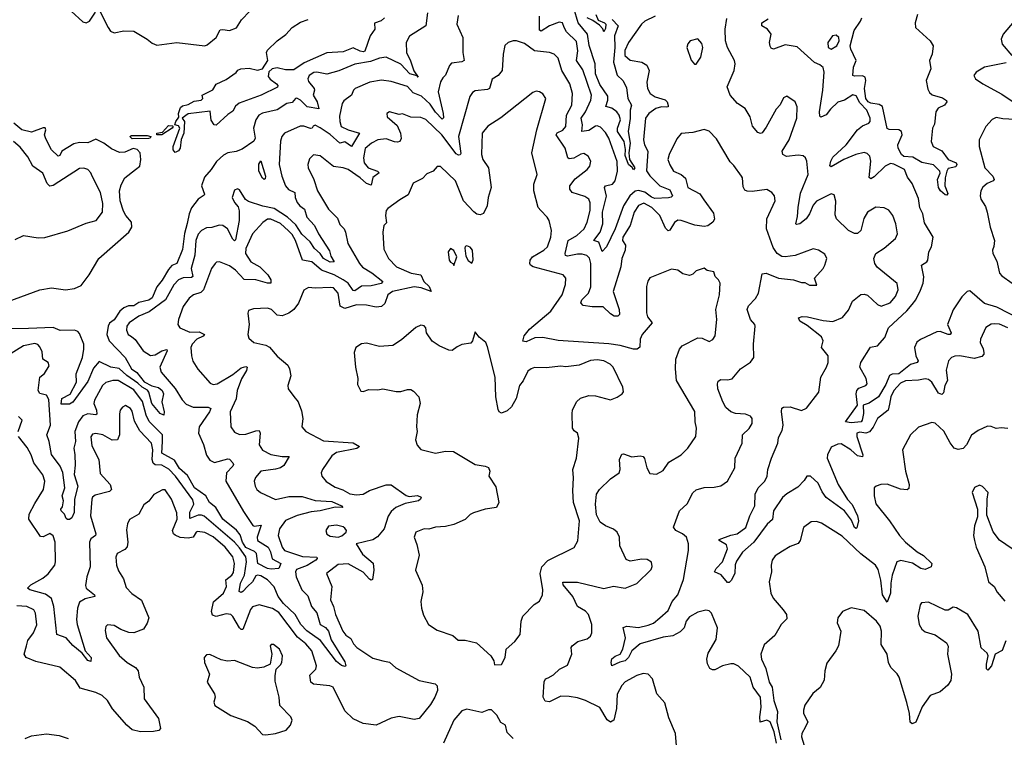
# Model space of a CAD drawing. Extents: x 1443846 to 1577407, y 839182 to 927291.
# Tile 265 of 535: x 1517562 to 1523535, y 845531 to 849883. Entities that reach past the tile are written whole.
import ezdxf

# ---------------------------------------------------------------- set-up
doc = ezdxf.new("R2010")
doc.units = 0

msp = doc.modelspace()

# ---------------------------------------------------------------- linework, layer by layer
at = {"layer": '0CON20XD'}
for points in [[(1518045, 849942.5), (1518098.8, 849835), (1518114.1, 849814.1), (1518135, 849803.3), (1518195, 849816.2), (1518255, 849814), (1518335.8, 849765.8), (1518365, 849741.2), (1518395, 849728.8), (1518515, 849744.4), (1518685, 849724.3), (1518700.3, 849729.7), (1518753.8, 849775), (1518778.9, 849821.1), (1518795.6, 849824.4), (1518835, 849818.1), (1518876.6, 849833.4), (1518908, 849882), (1518958.8, 849935)], [(1521155.5, 849885), (1521192.5, 849845), (1521169.6, 849785), (1521172.6, 849715), (1521163.2, 849625), (1521186.8, 849546.8), (1521220.4, 849515), (1521242.7, 849472.7), (1521250.8, 849405), (1521273.6, 849365), (1521265.5, 849335), (1521265.7, 849284.3), (1521253.8, 849205), (1521265.8, 849135), (1521256.5, 849075), (1521261.5, 849035), (1521294.4, 848985), (1521285, 848971.9), (1521277.3, 848987.3), (1521255.5, 849005), (1521235, 849059.2), (1521237.5, 849095), (1521228.7, 849145), (1521189.3, 849205), (1521189, 849225), (1521206.1, 849276.1), (1521199.1, 849305), (1521184.7, 849325), (1521155, 849347.6), (1521117.7, 849357.7), (1521129.6, 849395), (1521129.5, 849419.5), (1521080.6, 849490.6), (1521054.6, 849554.6), (1521052.3, 849615), (1521016.7, 849726.7), (1521007, 849795), (1520950.6, 849865), (1520923.1, 849953.1)], [(1520035.5, 849924.5), (1520025.8, 849845), (1519926.5, 849783.5), (1519906.7, 849745), (1519909.2, 849685), (1519933.7, 849633.7), (1519952.8, 849572.8), (1519980, 849535), (1519972.5, 849542.5), (1519928.9, 849555), (1519873.3, 849613.3), (1519785, 849655.8), (1519745, 849649.5), (1519689.9, 849630.1), (1519595, 849614), (1519497.3, 849572.7), (1519425, 849553.7), (1519365, 849565.7), (1519346.7, 849563.3), (1519318.8, 849545), (1519309.6, 849525), (1519315, 849508.1), (1519349.1, 849465), (1519351.5, 849455), (1519342.2, 849425), (1519367.3, 849385), (1519377.8, 849342.2), (1519305.6, 849355), (1519266.1, 849396.1), (1519243.4, 849406.6), (1519235, 849404.6), (1519215, 849380.3), (1519183.3, 849375), (1519124.3, 849335.7), (1519035, 849316.1), (1519013.3, 849305), (1518995, 849276), (1518980, 849225), (1518991.3, 849165), (1518983.1, 849146.9), (1518911.3, 849098.7), (1518875.9, 849084.1), (1518825, 849075.8), (1518799, 849061), (1518756.6, 849023.4), (1518724.5, 848975), (1518682.7, 848927.3), (1518664.6, 848875), (1518684, 848826), (1518681.9, 848818.1), (1518645, 848795.7), (1518605, 848741.9), (1518590, 848705), (1518577.9, 848647.9), (1518562.6, 848587.4), (1518550.2, 848489.8), (1518515, 848405.5), (1518485, 848391.9), (1518465, 848367.9), (1518426.7, 848303.3), (1518395, 848262.9), (1518365, 848196.2), (1518345, 848182), (1518285, 848168.5), (1518255, 848147), (1518222.1, 848147.9), (1518195, 848136.2), (1518170, 848115), (1518136.1, 848063.9), (1518107.4, 848042.6), (1518098.8, 848025), (1518091.4, 847975), (1518105.9, 847935), (1518202.8, 847835), (1518241.5, 847765), (1518273.6, 847743.6), (1518317.8, 847687.8), (1518363.1, 847663.1), (1518405, 847651.9), (1518426.4, 847635), (1518434.6, 847615), (1518424.5, 847565), (1518439.5, 847505), (1518436, 847484), (1518415, 847494.4), (1518364.8, 847555), (1518346.5, 847625), (1518336.7, 847636.7), (1518305, 847654), (1518279.6, 847679.6), (1518211.4, 847725), (1518165, 847767.5), (1518115, 847776.4), (1518045, 847809.8), (1518011.1, 847768.9), (1517975, 847688.5), (1517885, 847563.5), (1517865, 847552.5), (1517815, 847552.5), (1517818, 847585), (1517867.8, 847612.2), (1517907.7, 847685), (1517905.4, 847735), (1517943.9, 847835), (1517952.5, 847885), (1517950.8, 847915), (1517925, 847979.4), (1517915, 847992.9), (1517895, 847999.7), (1517808.9, 847998.9), (1517765, 848016.6), (1517615, 848010.5), (1517515, 848008)], [(1517874.1, 849934.1), (1517945, 849870), (1517965, 849863.3), (1517985, 849873.3), (1518022.1, 849927.9)], [(1519776, 849895), (1519755, 849876), (1519715, 849862.5), (1519715.7, 849825), (1519688.1, 849785), (1519655, 849693.1), (1519645, 849688.8), (1519627.1, 849692.9), (1519585, 849713.1), (1519525, 849688.6), (1519425, 849682.5), (1519288.9, 849621.1), (1519225, 849579.4), (1519175, 849579.1), (1519125, 849590.2), (1519094.6, 849585.4), (1519074, 849566), (1519069.6, 849539.6), (1519082.4, 849522.4), (1519120, 849495), (1519127.5, 849485), (1519125.5, 849474.5), (1519026.7, 849425), (1518893.1, 849376.9), (1518871.2, 849358.8), (1518855, 849327.5), (1518825, 849307.5), (1518755, 849243.3), (1518742.5, 849245), (1518724.1, 849274.1), (1518718.8, 849328.8), (1518585, 849311.8), (1518547.5, 849285), (1518562.5, 849265), (1518558.5, 849195), (1518542.5, 849157.5), (1518535.3, 849104.7), (1518525, 849087.5), (1518505, 849078), (1518493.6, 849093.6), (1518492.5, 849115), (1518533.5, 849225), (1518525, 849240), (1518502.5, 849245), (1518508.6, 849265), (1518528, 849292), (1518526.5, 849315), (1518538.5, 849351.5), (1518549.1, 849360.9), (1518585, 849368.6), (1518620.8, 849389.2), (1518662.5, 849395), (1518672.5, 849405), (1518670, 849425), (1518733, 849457), (1518755, 849492.5), (1518815, 849520), (1518875, 849562.5), (1518885, 849577.5), (1518903.9, 849586.1), (1518955, 849590), (1519005, 849576.5), (1519035, 849586), (1519066.9, 849635), (1519060, 849685), (1519065, 849698.8), (1519124, 849755), (1519176.8, 849793.2), (1519215, 849835.4), (1519265, 849867.3), (1519312.5, 849885)], [(1520222.4, 849907.6), (1520214.5, 849855), (1520250, 849775), (1520250.9, 849685), (1520258, 849635), (1520245, 849627.5), (1520181.5, 849618.5), (1520169.2, 849605), (1520145, 849546.2), (1520129.7, 849530.3)], [(1521416.2, 849905), (1521355, 849874.4), (1521334.6, 849855.4), (1521254.8, 849745.2), (1521233.8, 849696.2), (1521231.9, 849665), (1521265, 849636.7), (1521336.2, 849626.2), (1521366.8, 849606.8), (1521380.5, 849575), (1521365.6, 849505), (1521371.1, 849465), (1521386.9, 849435), (1521416, 849415), (1521477.5, 849397.5), (1521489.7, 849385), (1521496.5, 849363.5), (1521495.5, 849355), (1521488.2, 849351.8), (1521455, 849354.2), (1521421.9, 849345), (1521377.5, 849315), (1521357.8, 849285), (1521345.8, 849155), (1521351.3, 849125), (1521372.2, 849085), (1521365, 848966.2), (1521385, 848935.4), (1521445, 848875.9), (1521505, 848851.6), (1521521.1, 848815), (1521513.8, 848806.2), (1521497.8, 848802.2), (1521415, 848799.3), (1521395, 848806.5), (1521355, 848837.2), (1521315, 848846.3), (1521295, 848843.3), (1521262.9, 848815), (1521225.3, 848755), (1521173.7, 848615), (1521122, 848505), (1521095, 848478.3), (1521074.5, 848534.5), (1521044.2, 848545), (1521082.6, 848595), (1521098.7, 848645), (1521098.1, 848715), (1521122, 848812), (1521109.1, 848865), (1521115, 848875.4), (1521158.1, 848885), (1521174.7, 848905), (1521189.1, 848965), (1521186.6, 849023.4), (1521135, 849165.6), (1521115, 849199.5), (1521085, 849230.6), (1521065, 849240), (1521055, 849238.2), (1521015, 849211.9), (1520972.5, 849205), (1520976.5, 849245), (1520968.6, 849285), (1520995.2, 849325), (1521026.9, 849395), (1521030.2, 849425), (1520978.8, 849578.8), (1520939.2, 849635), (1520947.6, 849695), (1520940, 849750), (1520879.5, 849809.5), (1520865.3, 849835.3), (1520854.4, 849864.4), (1520835, 849867.3), (1520775, 849846.5), (1520725, 849813.6), (1520715, 849818.8), (1520714.7, 849904.7)], [(1521057.7, 849915), (1521071.2, 849881.2), (1521110, 849865), (1521117.3, 849855), (1521115, 849830), (1521105, 849810), (1521098.6, 849828.6), (1521079.6, 849849.6), (1521038.9, 849878.9), (1521005, 849894.5)], [(1523555, 848013.6), (1523505, 848037.5), (1523475, 848039.4), (1523455, 848035.7), (1523422.7, 848017.3), (1523390, 847945), (1523387.8, 847925), (1523407.3, 847887.3), (1523410, 847865), (1523410, 847855), (1523398.8, 847841.2), (1523351.1, 847828.9), (1523265, 847843.9), (1523235, 847843.6), (1523214.7, 847835.3), (1523196.9, 847815), (1523182.4, 847757.6), (1523190.4, 847695), (1523174.6, 847665), (1523165, 847621.2), (1523155, 847609.2), (1523135, 847618.5), (1523095, 847684.4), (1523075, 847701.5), (1523054.6, 847705.4), (1523013.5, 847696.5), (1522935, 847692.7), (1522905, 847678.5), (1522864.3, 847635), (1522846.2, 847595), (1522837.7, 847552.3), (1522830.8, 847515), (1522765.4, 847465), (1522738.1, 847411.9), (1522716, 847384), (1522695, 847375.3), (1522657.8, 847382.2), (1522640.6, 847375), (1522640, 847355), (1522676.5, 847245), (1522675, 847231.2), (1522645, 847239.2), (1522603.5, 847275), (1522545, 847311.2), (1522525, 847309.1), (1522485, 847290.4), (1522462.1, 847245), (1522460.9, 847225), (1522527.2, 847065), (1522583.7, 846973.7), (1522612.4, 846942.4), (1522643.5, 846875), (1522649.8, 846845), (1522639.1, 846800.9), (1522635, 846797.5), (1522625, 846803.6), (1522607.5, 846847.5), (1522565, 846904.7), (1522455, 846985.2), (1522430, 847020), (1522405, 847073.3), (1522358.8, 847115), (1522335.8, 847114.2), (1522320.9, 847089.1), (1522281.3, 847048.7), (1522215, 847007.5), (1522189.6, 846985), (1522135.3, 846904.7), (1522127.7, 846852.3), (1522096.3, 846823.7), (1522015, 846715.4), (1521946.9, 846653.1), (1521910.6, 846599.4), (1521903, 846577), (1521900, 846525), (1521878.3, 846481.7), (1521865, 846470), (1521855, 846470.8), (1521816.2, 846516.2), (1521777.1, 846535), (1521787.8, 846555), (1521824.5, 846595), (1521854.7, 846675), (1521848.9, 846698.9), (1521805, 846724.3), (1521805, 846730), (1521875, 846758), (1521915, 846765.7), (1521965.9, 846804.1), (1521990.5, 846875), (1522021.9, 846935), (1522022.4, 847005), (1522042.1, 847045), (1522082, 847085), (1522095.4, 847115), (1522100.4, 847155), (1522121.5, 847225), (1522161.8, 847315), (1522165, 847348.8), (1522187.9, 847392.1), (1522193.6, 847425), (1522182.5, 847507.5), (1522185, 847527.5), (1522195, 847534), (1522235, 847534.4), (1522305, 847512.9), (1522335, 847526.9), (1522408.8, 847625), (1522421.5, 847715), (1522456.7, 847775), (1522466.5, 847805), (1522465.3, 847845.3), (1522426.7, 847895), (1522435.4, 847935), (1522425, 847960), (1522339.6, 848029.6), (1522294.4, 848055), (1522286, 848075), (1522307.6, 848082.4), (1522341.8, 848081.8), (1522435, 848058), (1522495, 848053.6), (1522553, 848077), (1522588.5, 848121.5), (1522613.6, 848176.4), (1522665, 848216.4), (1522685, 848218.5), (1522705, 848211.9), (1522766.3, 848156.3), (1522786.8, 848146.8), (1522843, 848167), (1522873.6, 848205), (1522890.6, 848245), (1522885, 848283.3), (1522763, 848383), (1522749.2, 848405), (1522742.9, 848435), (1522755, 848466), (1522805, 848497.5), (1522875, 848556.7), (1522885.7, 848585), (1522875.6, 848645), (1522859.4, 848695), (1522835, 848727.5), (1522805, 848742.9), (1522755, 848745.7), (1522704.2, 848715), (1522683.4, 848676.6), (1522664, 848605), (1522645, 848586), (1522625, 848585.8), (1522589.2, 848605), (1522517.5, 848675), (1522508.9, 848698.9), (1522513.1, 848783.1), (1522501.7, 848821.7), (1522485, 848828), (1522395, 848782.2), (1522375, 848758.6), (1522353.6, 848705), (1522333.1, 848675), (1522293.8, 848645), (1522275, 848640.8), (1522270, 848645), (1522280.8, 848689.2), (1522283.3, 848745), (1522297.9, 848832.1), (1522344.6, 848945), (1522337.3, 849025), (1522328.6, 849045), (1522315, 849056.7), (1522285, 849062.1), (1522213.4, 849053.4), (1522191.2, 849065), (1522187.1, 849085), (1522230.4, 849155), (1522275.5, 849285), (1522278.6, 849355), (1522266, 849385), (1522215, 849420), (1522195, 849410), (1522174.1, 849365.9), (1522150, 849340), (1522089.5, 849230.5), (1522065, 849196.2), (1522055, 849192), (1522039.1, 849199.1), (1522008, 849238), (1521993.5, 849295), (1521963.1, 849345), (1521916.2, 849375), (1521872.5, 849425), (1521854.5, 849475), (1521896.9, 849575), (1521903.1, 849615), (1521898.6, 849635), (1521855.5, 849715), (1521843.2, 849755), (1521842, 849825), (1521850.6, 849890.6)], [(1523634.6, 848064.6), (1523489.3, 848139.3), (1523415, 848162.3), (1523325, 848239.3), (1523309.4, 848235), (1523277.2, 848202.8), (1523225, 848122.9), (1523189.1, 848035), (1523211.3, 847985), (1523206, 847974), (1523193.8, 847975), (1523145, 847991.4), (1523125, 847990.5), (1523026, 847944), (1523003, 847927), (1522990, 847895), (1522998.3, 847845), (1523012.7, 847815), (1523006.5, 847805), (1522965, 847792.5), (1522895, 847736.1), (1522855, 847733.3), (1522837.7, 847725), (1522815, 847670), (1522771.2, 847595), (1522715, 847556.9), (1522679.2, 847545), (1522680.5, 847495), (1522673.3, 847455), (1522665.8, 847445), (1522605, 847438.1), (1522571.9, 847445), (1522644.2, 847545), (1522635.5, 847615), (1522639.1, 847635), (1522651.5, 847648.5), (1522695, 847664.4), (1522703.3, 847675), (1522696.7, 847706.7), (1522658.1, 847775), (1522663.8, 847805), (1522722, 847898), (1522766.2, 847905), (1522810, 847955), (1522831.8, 848015), (1522942.3, 848117.7), (1522974.8, 848155.2), (1522996.9, 848185), (1523026.4, 848243.6), (1523041.8, 848285), (1523046.4, 848323.6), (1523032.9, 848395), (1523065, 848414.4), (1523071.1, 848425), (1523077.5, 848475), (1523092.3, 848505), (1523103.8, 848565), (1523051, 848651), (1523041, 848705), (1523022.5, 848742.5), (1523015, 848798.9), (1522975, 848890), (1522947.7, 848927.7), (1522928.5, 848975), (1522865, 849007.2), (1522845, 849010.8), (1522811.5, 848995), (1522745, 848929.6), (1522725, 848918.6), (1522715.7, 848925.7), (1522724.5, 849025), (1522719.4, 849055), (1522702.4, 849072.4), (1522685, 849078.5), (1522634.8, 849065.2), (1522560.6, 849035), (1522485, 848990), (1522476.9, 848996.9), (1522481.7, 849025), (1522495, 849049.1), (1522575.3, 849125), (1522644.7, 849215.3), (1522675, 849240), (1522712.5, 849255), (1522720, 849265), (1522720.4, 849285), (1522700.3, 849335), (1522658.6, 849378.6), (1522635, 849420.8), (1522615, 849427.5), (1522565, 849394.4), (1522525, 849382.2), (1522479.9, 849340.1), (1522455, 849305.5), (1522421.7, 849291.7), (1522415, 849297.5), (1522414, 849324), (1522433.5, 849455), (1522442.5, 849565), (1522435, 849593.8), (1522415, 849610), (1522383, 849623), (1522278.3, 849718.3), (1522205, 849730), (1522134.4, 849704.4), (1522120.3, 849710.3), (1522115, 849722.5), (1522110.4, 849745), (1522120.6, 849795), (1522099.2, 849825), (1522064.3, 849845), (1522064.4, 849865), (1522101.8, 849888.2)], [(1523007.5, 849915), (1522994.4, 849865), (1522995.8, 849835), (1523085, 849754.3), (1523102.5, 849725), (1523096.2, 849675), (1523081.2, 849635), (1523088.8, 849585), (1523061.2, 849515), (1523071.2, 849461.2), (1523080.9, 849440.9), (1523096.8, 849426.8), (1523158.9, 849408.9), (1523183.9, 849393.9), (1523185.8, 849385.8), (1523170.8, 849365), (1523133.4, 849346.6), (1523118.9, 849325), (1523110.3, 849249.7), (1523098, 849225), (1523090, 849145), (1523103.3, 849115), (1523155, 849088.8), (1523195, 849035.7), (1523243.3, 849015), (1523246.2, 849005), (1523239.5, 848990.5), (1523195, 848981.4), (1523186.4, 848963.6), (1523175.5, 848925), (1523174.5, 848875), (1523191.2, 848828.8), (1523185, 848819.2), (1523175, 848821.1), (1523146.7, 848845), (1523136.2, 848865), (1523129.4, 848915), (1523145, 848952.5), (1523143.3, 848965), (1523105, 849002.5), (1523035, 849018.1), (1522979.2, 849049.2), (1522925, 849053.8), (1522910.8, 849065), (1522891.2, 849105), (1522888.8, 849125), (1522914.5, 849185), (1522911.9, 849205), (1522894.7, 849214.7), (1522837, 849217), (1522825, 849224.2), (1522796, 849356), (1522775, 849369.7), (1522725, 849376.4), (1522709.1, 849385), (1522693.7, 849405), (1522687.3, 849465), (1522695.2, 849515), (1522690.2, 849535), (1522675, 849543.2), (1522625, 849539.8), (1522615.5, 849545), (1522620.2, 849595), (1522636.4, 849635), (1522603.4, 849703.4), (1522600.6, 849725), (1522622.9, 849817.1), (1522663.1, 849875), (1522670.5, 849895)], [(1523594.2, 849875), (1523527.1, 849795), (1523515.7, 849765), (1523520.8, 849735), (1523580.8, 849665)], [(1521665, 849612.5), (1521694.3, 849655.7), (1521705.5, 849715.5), (1521699.7, 849739.7), (1521675, 849766.7), (1521630, 849755), (1521615, 849737.5), (1521608, 849715), (1521635, 849636.7), (1521655, 849612.5), (1521665, 849612.5)], [(1522485, 849703.8), (1522518.8, 849725), (1522533.8, 849755), (1522530, 849775), (1522515, 849788.8), (1522493.3, 849785), (1522464, 849745), (1522466.7, 849715), (1522485, 849703.8)], [(1521445.2, 846254.8), (1521495, 846300), (1521519.6, 846355), (1521555.3, 846395), (1521588.5, 846488.5), (1521618.8, 846665), (1521620, 846705), (1521607.5, 846745), (1521583.3, 846765), (1521542.9, 846785), (1521528.8, 846805), (1521564.4, 846905), (1521611.9, 846948.1), (1521645, 847014), (1521665, 847032.5), (1521715, 847047.1), (1521775, 847047.5), (1521815, 847056), (1521856.2, 847085), (1521900, 847165), (1521902.9, 847225), (1521944.2, 847315), (1521945.8, 847365), (1521986.4, 847403.6), (1522005.8, 847435), (1522006, 847465), (1521995, 847478), (1521965, 847490.8), (1521905, 847494.4), (1521876.2, 847505), (1521845, 847532), (1521827.5, 847565), (1521796.7, 847645), (1521794, 847675), (1521799.5, 847690.5), (1521815, 847700.8), (1521855, 847698.9), (1521884.5, 847705.5), (1521934.6, 847765.4), (1521995, 847806), (1522015.8, 847835), (1522014.3, 847915), (1522023.3, 848025), (1522021.2, 848035), (1521994.4, 848064.4), (1521975.5, 848125), (1521982.9, 848147.1), (1522025, 848192.5), (1522043.5, 848225), (1522065, 848342.5), (1522090, 848345), (1522165, 848316), (1522255.9, 848305.9), (1522305, 848290), (1522325, 848290), (1522353.6, 848273.6), (1522397, 848273), (1522382.5, 848315), (1522435.8, 848374.2), (1522445.8, 848394.2), (1522458, 848435), (1522445, 848461.2), (1522407.5, 848485), (1522375, 848494), (1522266.8, 848453.2), (1522205.5, 848444.5), (1522185, 848447.8), (1522156, 848466), (1522131.6, 848501.6), (1522092.3, 848615), (1522094, 848676), (1522144.2, 848785), (1522140, 848815), (1522125, 848836), (1522093.2, 848853.2), (1522005, 848842.2), (1521975, 848842.9), (1521960.3, 848850.3), (1521949.7, 848869.7), (1521946.5, 848925), (1521941.1, 848935), (1521895, 848999.4), (1521871.7, 849021.7), (1521789.8, 849159.8), (1521745, 849207.5), (1521715, 849217.5), (1521645, 849198.1), (1521575, 849192), (1521548.5, 849161.5), (1521501.8, 849065), (1521494, 849035), (1521505, 849002.5), (1521528.1, 848965), (1521575, 848943.5), (1521601.5, 848921.5), (1521615.7, 848865), (1521686.9, 848826.9), (1521711.2, 848791.2), (1521769.7, 848709.7), (1521775.8, 848674.2), (1521766.7, 848655), (1521737.1, 848632.9), (1521715, 848629.2), (1521656.6, 848636.6), (1521575, 848665.3), (1521555, 848667.1), (1521535, 848653.1), (1521505, 848606.7), (1521495, 848602.2), (1521479.1, 848619.1), (1521445.2, 848695.2), (1521397.6, 848745), (1521348.6, 848771.4), (1521315, 848756.5), (1521288.9, 848715), (1521264.4, 848635.6), (1521221.3, 848565), (1521218.6, 848545), (1521236.7, 848515), (1521235.4, 848485), (1521214.4, 848435.6), (1521207.7, 848385), (1521163, 848235), (1521198, 848125), (1521200.8, 848095), (1521191.1, 848085), (1521168.9, 848085), (1521145, 848098.5), (1521101, 848141), (1521035, 848141.7), (1520980.4, 848150.4), (1520966.9, 848166.9), (1520971.7, 848185), (1521011.6, 848225), (1521027.3, 848262.7), (1521027.4, 848405), (1521017.8, 848437.8), (1521003.2, 848453.2), (1520975, 848461.9), (1520945, 848462.2), (1520885, 848448.1), (1520872.5, 848452.5), (1520870.2, 848465), (1520890, 848545), (1520942.7, 848575), (1520985.4, 848615), (1521005.4, 848655), (1521021.8, 848725), (1521022.4, 848772.4), (1521014.4, 848795), (1520991.1, 848811.1), (1520912.9, 848835), (1520898.5, 848855), (1520900, 848875), (1520931, 848919), (1521004.2, 848975), (1521020, 848995), (1521026, 849025), (1521010, 849055), (1520985, 849070.8), (1520965, 849067.5), (1520924.2, 849044.2), (1520895, 849038.8), (1520886.7, 849045), (1520870.3, 849105), (1520816.7, 849185), (1520823, 849197), (1520856.9, 849213.1), (1520874.2, 849235.8), (1520878.4, 849305), (1520910.9, 849365), (1520914.7, 849435), (1520899.6, 849495), (1520851.2, 849575), (1520829.1, 849649.1), (1520803.3, 849675), (1520775, 849684.4), (1520685, 849694.5), (1520625, 849738.1), (1520575, 849755.8), (1520555, 849754), (1520524.3, 849745.7), (1520505, 849726.7), (1520494.5, 849675), (1520488.8, 849575), (1520465, 849545.5), (1520428.1, 849521.9), (1520411.1, 849465), (1520400.9, 849459.1), (1520325, 849451.1), (1520309.4, 849440.6), (1520293.1, 849416.9), (1520225, 849174), (1520238.7, 849071.3), (1520235, 849062.9), (1520225, 849060.8), (1520209.8, 849069.8), (1520122.1, 849185), (1520025, 849277.7), (1519995, 849290), (1519935, 849292.9), (1519885, 849312), (1519865, 849308), (1519805.7, 849324.3), (1519790, 849315), (1519791.2, 849295), (1519851.4, 849241.4), (1519873.1, 849195), (1519876.8, 849163.2), (1519868.6, 849145), (1519855, 849140), (1519835, 849141.6), (1519785, 849161.3), (1519735, 849155.4), (1519695.6, 849135), (1519658.2, 849101.8), (1519646.8, 849045), (1519651.9, 849015), (1519676.5, 848985), (1519731.9, 848965), (1519741.9, 848955), (1519705, 848926.5), (1519695, 848880), (1519665, 848890), (1519627.5, 848925), (1519555, 848975.4), (1519524.5, 848985.5), (1519465, 848993.1), (1519385, 849058), (1519345, 849062.9), (1519319.3, 849039.3), (1519310, 849005), (1519311.4, 848985), (1519347.1, 848915), (1519368.6, 848845), (1519435.7, 848735), (1519490, 848680), (1519505, 848641.2), (1519530, 848615), (1519539.4, 848595), (1519552.5, 848525), (1519622.7, 848405), (1519642, 848382), (1519698.4, 848348.4), (1519764.4, 848295), (1519755, 848283.8), (1519695, 848268.9), (1519635, 848267.4), (1519595, 848239.2), (1519585, 848240.9), (1519554.9, 848284.9), (1519525, 848306.2), (1519470, 848335), (1519393.9, 848363.9), (1519334.3, 848414.3), (1519277.9, 848425), (1519235.2, 848545), (1519215, 848579.7), (1519192.7, 848602.7), (1519145, 848646.7), (1519085, 848672.5), (1519065, 848673.8), (1519036.7, 848653.3), (1518975, 848583.8), (1518934.8, 848495), (1518932.9, 848465), (1518965, 848415.4), (1519018.7, 848385), (1519067.3, 848335), (1519086.2, 848305), (1519085.4, 848284.6), (1519065, 848284.6), (1518995, 848305.3), (1518925, 848306.7), (1518872, 848365), (1518835, 848390.3), (1518775, 848415.6), (1518756.8, 848413.2), (1518747.5, 848405), (1518726.1, 848373.9), (1518678.2, 848245), (1518661.3, 848228.7), (1518616, 848214), (1518590.9, 848195), (1518555, 848142.9), (1518525.5, 848065), (1518521.4, 848035), (1518533.8, 848013.8), (1518595, 847987.9), (1518650.8, 847990.8), (1518682.5, 847975), (1518676.3, 847963.7), (1518637.3, 847945), (1518609.1, 847915), (1518600, 847895), (1518604.4, 847845), (1518613.3, 847813.3), (1518642.8, 847762.8), (1518718.7, 847678.7), (1518735, 847671.1), (1518761.2, 847675), (1518855, 847731.3), (1518905, 847771.6), (1518935, 847780.6), (1518942.5, 847775), (1518937.7, 847755), (1518907.6, 847705), (1518881.6, 847635), (1518875.9, 847584.1), (1518838.7, 847505), (1518843.7, 847413.7), (1518865, 847381.4), (1518895, 847366.9), (1518935, 847370), (1518995, 847390.3), (1519015, 847391.1), (1519020.8, 847375), (1519015.3, 847305.3), (1519035, 847271.8), (1519085, 847245.9), (1519155, 847233.6), (1519196.7, 847235), (1519165, 847180.5), (1519144.7, 847165.3), (1519115, 847157.8), (1519025, 847145.5), (1518992.2, 847107.8), (1518985.6, 847085), (1518990, 847055), (1519001.4, 847035), (1519024, 847015), (1519115, 846973.8), (1519195, 846991.5), (1519275, 846990.7), (1519355, 846968.1), (1519455, 846960.9), (1519515, 846935.2), (1519522, 846925), (1519475, 846926.8), (1519385, 846905.1), (1519330.5, 846899.5), (1519245, 846876.6), (1519175, 846845.2), (1519137.5, 846795), (1519130, 846755), (1519153.6, 846685), (1519168.1, 846665), (1519278.4, 846628.4), (1519363.8, 846623.8), (1519366.7, 846615), (1519359.3, 846605), (1519306.7, 846573.3), (1519241.1, 846548.9), (1519234.7, 846535), (1519238.4, 846505), (1519274.7, 846425), (1519309.7, 846389.7), (1519332, 846325), (1519365.1, 846285.1), (1519384.3, 846215), (1519416.5, 846196.5), (1519434.6, 846175), (1519452.3, 846122.3), (1519535, 845989.2), (1519540, 845965), (1519535, 845960), (1519515, 845966.7), (1519485, 845991.1), (1519387.4, 846117.4), (1519305, 846177.1), (1519268, 846215), (1519233.9, 846275), (1519162.5, 846342.5), (1519131.2, 846385), (1519105, 846444), (1519065, 846485.8), (1519025, 846510.5), (1519005, 846513.8), (1518995, 846509.7), (1518975.1, 846474.9), (1518943.5, 846445), (1518915, 846415.3), (1518905, 846410.3), (1518893.4, 846415), (1518902, 846465), (1518926.3, 846515), (1518938.9, 846595), (1518933.4, 846625), (1518895, 846680.9), (1518865, 846715.2), (1518681.9, 846871.9), (1518665, 846878.8), (1518645, 846877.9), (1518595, 846857.8), (1518595, 846895.6), (1518619.6, 846945), (1518612, 846972), (1518506.6, 847115), (1518467.6, 847157.6), (1518425, 847182.3), (1518385, 847184), (1518373, 847193), (1518367, 847215), (1518370, 847275), (1518362.8, 847315), (1518290.6, 847390.6), (1518258.1, 847448.1), (1518245, 847510), (1518235, 847525.8), (1518205, 847542.5), (1518185.7, 847534.3), (1518172.5, 847515), (1518167, 847493), (1518168.5, 847365), (1518155.8, 847335), (1518123.3, 847333.3), (1518066.2, 847365), (1518025, 847374.4), (1518005, 847369.2), (1517995, 847352.5), (1517999.8, 847299.8), (1518042.5, 847215), (1518051.4, 847131.4), (1518110.9, 847065), (1518119.6, 847035), (1518107.4, 847022.6), (1518020.5, 846999.5), (1518005, 846988), (1518000, 846975), (1517992.7, 846875), (1518023.9, 846765), (1518022.5, 846755), (1517994.8, 846735.2), (1517985.8, 846715), (1517990.7, 846565), (1517969.4, 846505), (1517962, 846452), (1517966.2, 846435), (1518015.6, 846395), (1518018, 846385), (1517959.5, 846370.5), (1517925, 846351.4), (1517913.2, 846315), (1517907.2, 846245), (1517910.3, 846215), (1517959.2, 846055), (1517996.2, 846015), (1517995, 845990.8), (1517975, 845997.9), (1517940.9, 846040.9), (1517885, 846087.1), (1517845, 846133.6), (1517788.6, 846155), (1517770.2, 846325), (1517755, 846372.5), (1517718.5, 846398.5), (1517623.3, 846425), (1517610, 846435), (1517629.4, 846455), (1517703.4, 846496.6), (1517735, 846523.3), (1517774.7, 846575), (1517778.8, 846595), (1517778.3, 846715), (1517765, 846752.9), (1517745, 846766.9), (1517705, 846747.1), (1517689.1, 846749.1), (1517618.9, 846855), (1517620, 846885), (1517655, 846948.9)], [(1523545, 849620.6), (1523415, 849595.5), (1523363.3, 849565), (1523350, 849545), (1523360, 849525), (1523403.3, 849493.3), (1523519.5, 849430.5), (1523618.6, 849365)], [(1520129.7, 849530.3), (1520115, 849506.7), (1520100.4, 849445), (1520130.5, 849315), (1520132.2, 849287.8), (1520125, 849279.4), (1520085, 849322), (1520051.6, 849371.6), (1519998.9, 849418.9), (1519949.3, 849439.3), (1519915, 849478.8), (1519815, 849509.1), (1519756.1, 849516.1), (1519686, 849505), (1519598, 849465), (1519587.1, 849455), (1519574.4, 849425), (1519529.4, 849390.6), (1519518.8, 849375), (1519502.8, 849297.2), (1519503.6, 849265), (1519512.4, 849235), (1519555, 849214.8), (1519623.1, 849195), (1519575, 849114.4), (1519535, 849143.2), (1519505, 849133.9), (1519445, 849185.9), (1519385, 849226.9), (1519355, 849244.4), (1519342.8, 849237.2), (1519337.1, 849225), (1519327.3, 849222.7), (1519285, 849236.7), (1519262.7, 849237.3), (1519168.6, 849195), (1519153.1, 849175), (1519143.6, 849146.4), (1519136.8, 849005), (1519151.5, 848935), (1519174.7, 848875), (1519192.7, 848852.7), (1519231.1, 848835), (1519234.1, 848804.1), (1519245.8, 848775), (1519261.3, 848755), (1519289.7, 848735), (1519305, 848686.4), (1519351.3, 848635), (1519373.9, 848585), (1519440.7, 848480.7), (1519449.6, 848449.6), (1519470, 848415), (1519445, 848412.5), (1519405.8, 848435), (1519384.3, 848464.3), (1519350.5, 848495), (1519323.8, 848535), (1519273.2, 848583.2), (1519238.3, 848638.3), (1519186, 848686), (1519105, 848737.4), (1519037.3, 848752.7), (1518949.6, 848779.6), (1518932.8, 848792.8), (1518895, 848852), (1518882.7, 848857.3), (1518865, 848848.8), (1518851.4, 848805), (1518864.4, 848775), (1518887.4, 848747.4), (1518893.3, 848723.3), (1518892.9, 848665), (1518870.9, 848549.1), (1518865, 848542.9), (1518855, 848553.1), (1518822.1, 848615), (1518795, 848634.5), (1518773.2, 848636.8), (1518727.6, 848622.4), (1518695, 848621.8), (1518665, 848605.5), (1518645, 848581.5), (1518630, 848545), (1518625.3, 848455), (1518601.7, 848375), (1518613.6, 848325), (1518605, 848320), (1518555, 848318.4), (1518525.2, 848304.8), (1518497.5, 848275), (1518446.6, 848183.4), (1518348.5, 848111.5), (1518284.4, 848085), (1518227.1, 848045), (1518212.5, 848025), (1518210.2, 848000.2), (1518220, 847975), (1518241.4, 847961.4), (1518263.4, 847943.4), (1518311.5, 847875), (1518355, 847846.8), (1518385, 847850.2), (1518425, 847875.3), (1518455, 847883.8), (1518457.9, 847875), (1518411.5, 847775), (1518420, 847745), (1518505, 847646.4), (1518547, 847577), (1518571.8, 847551.8), (1518615, 847532.4), (1518705, 847533.1), (1518721.9, 847525), (1518714, 847505), (1518650.7, 847415), (1518646.2, 847375), (1518677.4, 847307.4), (1518695, 847243.1), (1518715, 847211.5), (1518745, 847198.5), (1518825, 847220.8), (1518835, 847217.8), (1518854.4, 847195), (1518859.4, 847185), (1518854.5, 847175), (1518817.3, 847135), (1518812, 847085), (1518920.5, 846900.5), (1518976.5, 846816.5), (1518985, 846811.9), (1519027.9, 846817.9), (1519002.2, 846745), (1519005.5, 846725.5), (1519068.7, 846685), (1519084.6, 846655.4), (1519094.2, 846614.2), (1519147, 846585), (1519135, 846555.7), (1519088.5, 846551.5), (1519065, 846554.6), (1519007.3, 846585), (1518999.2, 846645), (1518987.1, 846657.1), (1518935, 846683.2), (1518914.7, 846715), (1518899, 846759), (1518878.2, 846788.2), (1518795, 846854.8), (1518752.1, 846925), (1518713.6, 846955), (1518691, 846995), (1518621.8, 847045), (1518579.5, 847119.5), (1518531.9, 847161.9), (1518501.7, 847211.7), (1518425.2, 847255), (1518428.8, 847325), (1518428.8, 847365), (1518347.4, 847447.4), (1518329.9, 847485), (1518307, 847567), (1518255, 847639.4), (1518159.2, 847695), (1518126.7, 847695), (1518085, 847683.8), (1518065.3, 847664.7), (1518015.3, 847575), (1518012.1, 847555), (1518028.9, 847515), (1518029.8, 847490.2), (1518023.7, 847486.3), (1517975, 847493), (1517945, 847480), (1517918.5, 847445), (1517897.6, 847385), (1517900.9, 847325), (1517890, 847285), (1517897.7, 847245), (1517899, 847181), (1517892, 847125), (1517915.7, 847055), (1517895.9, 846975), (1517893.7, 846895), (1517878.4, 846861.6), (1517865, 846852.7), (1517853.1, 846853.1), (1517845, 846858.8), (1517835.2, 846885.2), (1517814.7, 846905), (1517812.7, 846915), (1517821.2, 846928.8), (1517828.8, 846965), (1517819.2, 846995), (1517835.7, 847045), (1517825, 847137.1), (1517807, 847175), (1517755.5, 847245.5), (1517741.9, 847325), (1517726.5, 847365), (1517749.2, 847425), (1517739.7, 847579.7), (1517725, 847606.9), (1517685, 847616.2), (1517674.5, 847634.5), (1517684.4, 847715), (1517712.4, 847737.6), (1517742, 847785), (1517735, 847803.3), (1517702, 847825), (1517697.9, 847867.9), (1517685, 847898.8), (1517673, 847913), (1517655, 847919.4), (1517586.2, 847905), (1517485, 847843.3)], [(1521551.4, 845405), (1521540.6, 845555), (1521500, 845650), (1521475, 845740), (1521426, 845795), (1521400, 845885), (1521375, 845913.8), (1521345, 845918.8), (1521305, 845905.8), (1521235, 845867.1), (1521214, 845845), (1521187, 845793), (1521181.8, 845705), (1521165.6, 845635), (1521146.9, 845623.1), (1521125, 845638.1), (1521081.1, 845711.1), (1520993.6, 845753.6), (1520945, 845770.3), (1520895, 845779.3), (1520845, 845780), (1520775, 845747.3), (1520749.5, 845749.5), (1520736.7, 845775), (1520743, 845867), (1520750.8, 845885), (1520767.2, 845892.8), (1520799.6, 845910.4), (1520836.4, 845943.7), (1520885, 845969.5), (1520911.9, 846035), (1520907.5, 846075), (1520912.5, 846085), (1520948.3, 846111.7), (1521005, 846127.5), (1521024.2, 846145), (1521032.9, 846165), (1521033.1, 846215), (1521012.2, 846275), (1520995, 846296.7), (1520945.6, 846325), (1520916.5, 846385), (1520859.5, 846455), (1520857.7, 846472.3), (1520945, 846472), (1521105, 846434.2), (1521165, 846448), (1521235, 846436.2), (1521305.6, 846464.4), (1521391.7, 846548.3), (1521397.7, 846567.7), (1521393.9, 846593.9), (1521368.8, 846608.8), (1521335, 846612), (1521265, 846600), (1521240.3, 846610.3), (1521201.7, 846691.7), (1521200.6, 846745), (1521186.9, 846775), (1521164, 846794), (1521115, 846813.3), (1521083.4, 846835), (1521061.3, 846881.3), (1521055.3, 846944.7), (1521061.8, 847005), (1521078.5, 847035), (1521145, 847098.1), (1521198.1, 847135), (1521205.5, 847155.5), (1521200, 847215), (1521215, 847247.5), (1521225, 847250), (1521275, 847233.1), (1521325, 847238.6), (1521343.3, 847235), (1521352.2, 847222.2), (1521366.5, 847165), (1521385, 847131.2), (1521425, 847126.2), (1521465, 847150), (1521500.7, 847199.3), (1521575, 847243.3), (1521615.5, 847285), (1521663.3, 847355), (1521668.2, 847405), (1521659.5, 847445), (1521656.6, 847506.6), (1521546.5, 847695), (1521540.4, 847765), (1521542.9, 847825), (1521564.5, 847885), (1521580.8, 847905), (1521675, 847953.1), (1521701.3, 847951.3), (1521745, 847931.9), (1521766.2, 847943.8), (1521781.5, 847965), (1521790.4, 848065), (1521784.5, 848125), (1521806.7, 848215), (1521812, 848285), (1521801.2, 848305), (1521780, 848325), (1521772.5, 848355), (1521733, 848363), (1521715, 848376.7), (1521665, 848360), (1521645, 848340), (1521625, 848332), (1521585, 848342.5), (1521554.4, 848364.4), (1521515, 848370), (1521385, 848318), (1521372.3, 848297.7), (1521364.1, 848265.9), (1521364.5, 848104.5), (1521371.1, 848081.1), (1521399.5, 848045), (1521338.2, 847975), (1521326.4, 847945), (1521323.7, 847896.3), (1521306.7, 847885), (1521285.4, 847884.6), (1521205, 847908), (1521136.6, 847916.6), (1520827.9, 847937.9), (1520735, 847956.1), (1520687, 847953), (1520635, 847930.4), (1520614.5, 847934.5), (1520623.2, 847965), (1520655, 848006.9), (1520785, 848115.6), (1520852.1, 848215), (1520872.6, 848277.4), (1520874.4, 848315), (1520858.8, 848335), (1520676.7, 848385), (1520660, 848395), (1520656.7, 848405), (1520658.8, 848425), (1520672, 848445), (1520740.8, 848485), (1520763.1, 848505), (1520784.5, 848565), (1520787.8, 848605), (1520774.4, 848664.4), (1520762.5, 848685), (1520724, 848725), (1520707.5, 848745), (1520681.1, 848845), (1520680.6, 848885), (1520700.4, 848945), (1520669.5, 849075), (1520699.1, 849215), (1520752.9, 849405), (1520735, 849433.8), (1520715, 849446.2), (1520695, 849448.8), (1520675, 849441.2), (1520481.2, 849288.8), (1520402.7, 849237.3), (1520367.1, 849195), (1520363.5, 849065), (1520372.5, 849035), (1520406.5, 848985), (1520421.9, 848865), (1520404.4, 848805), (1520398.9, 848755), (1520375, 848708.8), (1520355, 848699.2), (1520335, 848704.4), (1520317.9, 848717.9), (1520255, 848784), (1520205, 848905.6), (1520115, 848992.5), (1520095, 848992), (1520070, 848965), (1520032.4, 848947.6), (1520005, 848919.2), (1519949.1, 848890.9), (1519918.9, 848821.1), (1519868.6, 848791.4), (1519795, 848737.5), (1519786, 848725), (1519781.4, 848695), (1519788.1, 848651.9), (1519772, 848635), (1519764.4, 848595), (1519771.1, 848491.1), (1519799.2, 848435), (1519848.6, 848385), (1519936.4, 848346.4), (1519995, 848336.4), (1520014.5, 848294.5), (1520045.4, 848265), (1520058.8, 848235), (1519997, 848257), (1519955, 848262.7), (1519824.5, 848235.5), (1519796, 848215), (1519777.9, 848162.1), (1519756, 848144), (1519725, 848140.5), (1519665, 848152.9), (1519605, 848153.3), (1519535, 848130.7), (1519505.6, 848145.6), (1519493.9, 848223.9), (1519466.3, 848256.3), (1519445, 848260), (1519355, 848254.5), (1519315, 848260), (1519286.4, 848243.6), (1519253.3, 848165), (1519225, 848126.4), (1519195, 848104.4), (1519155, 848088), (1519125, 848092), (1519088.8, 848125), (1519065, 848133.1), (1518981.2, 848128.8), (1518950.7, 848119.3), (1518946.7, 848103.3), (1518954.4, 848035), (1518945.8, 847975), (1518951.7, 847951.7), (1518983.3, 847925), (1519055, 847908.9), (1519076.9, 847896.9), (1519123.4, 847843.4), (1519187.9, 847787.9), (1519199.4, 847765), (1519206.7, 847723.3), (1519189.2, 847665), (1519190.8, 847645), (1519225, 847598.8), (1519250.6, 847565), (1519271.7, 847511.7), (1519279.5, 847465), (1519274.4, 847415), (1519297.1, 847385), (1519405, 847328.7), (1519585, 847316.9), (1519623.3, 847295), (1519606.6, 847283.4), (1519485, 847258.9), (1519455, 847239.1), (1519399.2, 847155), (1519392, 847135), (1519396, 847115), (1519421.7, 847081.7), (1519475, 847047.9), (1519521.8, 847031.8), (1519565, 847008.4), (1519605, 847001.6), (1519645, 847006.2), (1519685, 847027.5), (1519785, 847062.5), (1519815, 847061.5), (1519906.7, 846996.7), (1519925, 846992.1), (1519975, 846997.7), (1519996.7, 846986.7), (1519994.4, 846975), (1519980.8, 846965), (1519900.9, 846949.1), (1519844.4, 846925), (1519815, 846901.1), (1519797.4, 846872.6), (1519772.5, 846795), (1519733.6, 846746.4), (1519705, 846729.4), (1519603.3, 846705), (1519642.1, 846642.1), (1519706.4, 846586.4), (1519711.1, 846545), (1519701.7, 846488.3), (1519695, 846484), (1519685, 846490), (1519645, 846532.5), (1519555, 846582.9), (1519495, 846578.6), (1519422.9, 846525), (1519456.7, 846445), (1519446.7, 846365), (1519466.4, 846325), (1519477.1, 846275), (1519522.4, 846175), (1519541.2, 846151.2), (1519570.5, 846130.5), (1519587.4, 846097.4), (1519608.1, 846075), (1519705, 846010.5), (1519764.6, 845994.6), (1519805, 845986.7), (1519843, 845953), (1519985, 845875.7), (1520082.5, 845855), (1520093.9, 845843.9), (1520095.8, 845815), (1520081.1, 845775), (1520055, 845730), (1519985, 845644.4), (1519955, 845640), (1519865, 845656.9), (1519815, 845647.1), (1519725, 845604), (1519645, 845614), (1519585, 845644.2), (1519535, 845691.9), (1519464.2, 845835), (1519442.8, 845842.8), (1519345, 845854.1), (1519329.1, 845865), (1519322, 845908), (1519358.9, 845945), (1519362.9, 845965), (1519333.5, 846055), (1519297.3, 846097.3), (1519248.5, 846138.5), (1519135, 846288.7), (1519095, 846312.9), (1519015, 846335.6), (1518975, 846321.5), (1518963.4, 846306.6), (1518915, 846184.3), (1518905, 846184.4), (1518895, 846195.5), (1518855, 846264.5), (1518843.1, 846275), (1518815, 846280), (1518755, 846263.2), (1518732.6, 846272.6), (1518725.3, 846295), (1518737.1, 846352.9), (1518798.7, 846405), (1518815.9, 846445), (1518813.6, 846486.3), (1518849.6, 846515), (1518858.9, 846531.1), (1518864.4, 846584.4), (1518854.8, 846625), (1518808.4, 846685), (1518735, 846746.8), (1518685, 846773.6), (1518641.4, 846778.6), (1518633.3, 846775), (1518614.7, 846745.3), (1518585, 846738.2), (1518535, 846742.7), (1518506.2, 846756.2), (1518495, 846765.7), (1518489.7, 846785), (1518517.9, 846855), (1518515, 846893.3), (1518483.8, 846975), (1518445, 847032.9), (1518428.3, 847031.7), (1518376.1, 847003.9), (1518346.6, 846963.4), (1518315, 846940.8), (1518285, 846884.2), (1518227.7, 846852.3), (1518215.8, 846825), (1518210.9, 846789.1), (1518218.6, 846715), (1518214.3, 846685.7), (1518200.6, 846669.4), (1518154, 846645), (1518145.8, 846624.2), (1518149.4, 846575), (1518161.7, 846541.7), (1518193, 846493), (1518208.8, 846438.8), (1518242.6, 846402.6), (1518302, 846362), (1518345.6, 846255), (1518335, 846223.8), (1518312.6, 846187.4), (1518255, 846165.7), (1518225, 846167.1), (1518175, 846184.3), (1518135, 846209.4), (1518095.8, 846214.2), (1518085, 846202.5), (1518080.9, 846179.1), (1518089.4, 846135), (1518165, 846027.5), (1518215, 845985.7), (1518265.4, 845955.4), (1518280.8, 845935), (1518287.1, 845895), (1518315.4, 845835), (1518317.1, 845765), (1518404, 845645), (1518416.7, 845585), (1518407.1, 845572.9), (1518375, 845566), (1518295, 845564.4), (1518245, 845577.3), (1518212.2, 845605), (1518124.5, 845704.5), (1518094.4, 845755), (1518061.9, 845785), (1518025, 845803.8), (1517930.2, 845830.2), (1517901.9, 845875), (1517805, 845957.3), (1517661.3, 845991.3), (1517600.8, 846015), (1517590, 846035), (1517604.7, 846085.3)], [(1523635, 849275.9), (1523525, 849281.8), (1523485, 849290.8), (1523461.7, 849278.3), (1523422, 849235), (1523381.4, 849155), (1523381.4, 849115), (1523415.6, 848985), (1523465.8, 848935), (1523473.8, 848915), (1523466.7, 848905), (1523430.6, 848889.4), (1523405, 848867.1), (1523392.5, 848845), (1523388.5, 848815), (1523392.2, 848795), (1523419.5, 848749.5), (1523431.5, 848715), (1523448.5, 848625), (1523475.6, 848545), (1523471.7, 848508.3), (1523463.6, 848486.4), (1523464.5, 848465.5), (1523489.3, 848419.3), (1523505.8, 848345), (1523519.1, 848329.1), (1523583.1, 848285)], [(1517455, 848160.8), (1517685, 848244.2), (1517755, 848256.9), (1517840, 848245), (1517895, 848253.5), (1517935, 848270.6), (1517982.9, 848335), (1518042.5, 848435), (1518224.6, 848595), (1518242.9, 848625), (1518239.8, 848655), (1518205.8, 848695), (1518191.7, 848721.7), (1518172.5, 848785), (1518168.2, 848845), (1518178.1, 848881.9), (1518199.7, 848925), (1518265.6, 848974.4), (1518291.8, 848995), (1518297.7, 849035), (1518292.4, 849075), (1518275.2, 849095), (1518251.7, 849101.7), (1518200.7, 849079.3), (1518168.7, 849078.7), (1518120.3, 849100.3), (1518072.3, 849135), (1518025, 849158), (1517975, 849136.2), (1517925, 849138.9), (1517889.9, 849129.9), (1517818.7, 849085), (1517805, 849060), (1517795, 849056.5), (1517754.6, 849094.6), (1517720.1, 849160.1), (1517713.7, 849185), (1517720.6, 849215), (1517716.4, 849226.4), (1517705, 849227.3), (1517635, 849200.9), (1517574.5, 849214.5), (1517526.4, 849255)], [(1518394.3, 849184.3), (1518393.8, 849195), (1518428.6, 849201.4), (1518465, 849240.8), (1518490, 849240), (1518493.8, 849235), (1518487.1, 849225), (1518425, 849184.4), (1518394.3, 849184.3)], [(1518245, 849161.1), (1518230, 849175), (1518239.7, 849180.3), (1518335, 849181.2), (1518358, 849175), (1518354, 849165), (1518345, 849161.8), (1518245, 849161.1)], [(1517535, 848550), (1517585, 848574.2), (1517675, 848560), (1517715, 848561.4), (1517855, 848602.9), (1517965, 848649.2), (1518025.6, 848664.4), (1518065.6, 848715), (1518067.6, 848767.6), (1518051.9, 848835), (1518002, 848935), (1517994.1, 848954.1), (1517975, 848973.8), (1517952, 848982), (1517925, 848980.8), (1517765, 848876.7), (1517745, 848874.3), (1517729.8, 848889.8), (1517702.8, 848952.8), (1517641.4, 848995), (1517612.4, 849052.4), (1517565, 849110), (1517525.5, 849145)], [(1519045, 848914), (1519035, 848922), (1519012.2, 848965), (1519012.6, 849007.4), (1519025, 849026.7), (1519054.3, 848935), (1519051.7, 848918.3), (1519045, 848914)], [(1520305, 848407.5), (1520313.9, 848426.1), (1520308.1, 848485), (1520295, 848504), (1520275, 848511.2), (1520265, 848506.7), (1520262.7, 848497.3), (1520268.7, 848448.7), (1520282.1, 848422.1), (1520305, 848407.5)], [(1520195, 848392.5), (1520214.3, 848445), (1520195, 848483.8), (1520175, 848496.2), (1520161.2, 848475), (1520166.7, 848425), (1520175, 848412.5), (1520190, 848405), (1520195, 848392.5)], [(1520441.7, 845971.7), (1520485, 845972.5), (1520506.2, 846015), (1520513.8, 846065), (1520565, 846112), (1520597.1, 846155), (1520603.6, 846235), (1520615, 846266), (1520683.6, 846336.4), (1520715, 846357.5), (1520732.9, 846395), (1520735.5, 846425), (1520719.6, 846525), (1520728.5, 846565), (1520766.7, 846603.3), (1520925, 846682), (1520947.2, 846722.8), (1520958.5, 846845), (1520921.5, 846955), (1520917.1, 847025), (1520921.9, 847105), (1520916.5, 847155), (1520940.6, 847225), (1520954.2, 847345), (1520945.6, 847375.6), (1520925, 847390), (1520916, 847405), (1520912.5, 847495), (1520916, 847515), (1520940, 847565), (1520963, 847587), (1521015, 847604.2), (1521055, 847602.9), (1521145, 847577.5), (1521185.7, 847594.3), (1521216.7, 847615), (1521223.9, 847626.1), (1521221.2, 847655), (1521161.4, 847775), (1521144, 847795), (1521105, 847813.5), (1521065, 847820), (1521024.6, 847815.4), (1520955, 847787.5), (1520875, 847777.1), (1520845, 847781.1), (1520755, 847771.9), (1520685, 847772.9), (1520665, 847765.8), (1520645, 847751.2), (1520616.2, 847693.8), (1520594.2, 847665), (1520573.2, 847586.8), (1520545, 847536.2), (1520518.3, 847511.7), (1520485, 847496.7), (1520470, 847505), (1520465, 847520), (1520450.6, 847595), (1520446.9, 847715), (1520399.5, 847899.5), (1520390, 847925), (1520348.8, 847958.8), (1520325, 847990), (1520309.2, 847935), (1520298.8, 847921.2), (1520245, 847912.5), (1520215, 847900), (1520185, 847876.5), (1520165, 847878.5), (1520106.2, 847905), (1520064.5, 847934.5), (1520030, 847985), (1520026.2, 848015), (1520015, 848026.2), (1519995, 848030), (1519965, 848016.2), (1519879.3, 847940.7), (1519825, 847907.6), (1519745, 847902), (1519665, 847921.2), (1519635, 847917.5), (1519602, 847895), (1519592, 847865), (1519598.6, 847775), (1519613.6, 847706.4), (1519611.7, 847671.7), (1519630.7, 847630.7), (1519645, 847627.5), (1519679.3, 847640.7), (1519735, 847638), (1519765, 847644), (1519845, 847628), (1519875, 847628.8), (1519915, 847641.2), (1519935, 847640), (1519951.2, 847631.2), (1519983.8, 847595), (1519992, 847555), (1519973.6, 847486.4), (1519968.6, 847415), (1519974.2, 847385), (1519964, 847335), (1519973, 847303), (1519995, 847275.8), (1520085, 847254.2), (1520145, 847266), (1520194.1, 847264.1), (1520325, 847185.7), (1520386.1, 847176.1), (1520405, 847166.7), (1520413.8, 847145), (1520408, 847115), (1520449.7, 847049.7), (1520468, 846955), (1520455, 846924), (1520385, 846914.3), (1520315, 846892.9), (1520295, 846882), (1520265, 846852), (1520195, 846822.2), (1520145, 846808.9), (1520084.5, 846805.5), (1520045, 846792.5), (1520015, 846796), (1519964.6, 846775.4), (1519954.2, 846745), (1519971.2, 846701.2), (1519985.7, 846635), (1519964, 846545), (1520004.4, 846454.4), (1520006.8, 846413.2), (1519996.2, 846355), (1520000, 846315), (1520012.1, 846272.1), (1520042, 846215), (1520095, 846180), (1520189.3, 846149.3), (1520221.2, 846121.2), (1520265, 846120.5), (1520333.8, 846103.8), (1520420, 846025), (1520437.5, 845995), (1520441.7, 845971.7)], [(1517554, 847385), (1517577.5, 847455), (1517555.8, 847475.8)], [(1523555, 847404.3), (1523515, 847408), (1523485, 847403.1), (1523455, 847416), (1523432.7, 847417.3), (1523375, 847392), (1523335, 847364), (1523306, 847304), (1523285, 847282.9), (1523255, 847276.7), (1523230, 847285), (1523206.5, 847316.5), (1523168.5, 847388.5), (1523115, 847437.1), (1523095, 847440), (1523015, 847412), (1522965, 847366.2), (1522917.5, 847275), (1522936.2, 847145), (1522956.5, 847065), (1522955, 847040), (1522945, 847032.5), (1522905, 847035.7), (1522825, 847066), (1522785, 847064.2), (1522757.5, 847055), (1522746.1, 847043.9), (1522744.2, 846995), (1522755, 846947.5), (1522838.6, 846845), (1522898.9, 846755), (1522935.5, 846715), (1523005, 846656.4), (1523043.5, 846633.5), (1523094.3, 846585), (1523091.9, 846565), (1523055, 846548.2), (1523027.5, 846555), (1522977.7, 846587.8), (1522906.2, 846603.8), (1522883.5, 846595), (1522854.7, 846515), (1522845.8, 846465), (1522844.6, 846405), (1522825, 846351.2), (1522795, 846396), (1522785.8, 846485), (1522769, 846549), (1522753.5, 846575), (1522663.5, 846643.5), (1522550.3, 846750.3), (1522425, 846830), (1522395, 846840), (1522362.6, 846837.4), (1522317.3, 846802.7), (1522295.5, 846724.5), (1522285, 846706), (1522235, 846689.2), (1522189.3, 846660.7), (1522145, 846630.8), (1522125.7, 846605), (1522120, 846575), (1522122, 846535), (1522109.2, 846475), (1522117.5, 846405), (1522132.5, 846375), (1522192.9, 846305), (1522213.1, 846275), (1522215, 846250), (1522180.8, 846215), (1522141.8, 846148.2), (1522077.4, 846092.6), (1522057.8, 846035), (1522061.5, 846005), (1522087.6, 845947.6), (1522109.2, 845865), (1522125.7, 845835), (1522137.3, 845755), (1522158.3, 845688.3), (1522155.2, 845625), (1522179.7, 845515)], [(1517655, 846948.9), (1517707.5, 847035), (1517715.4, 847085.4), (1517703.1, 847123.1), (1517647.9, 847195), (1517631.8, 847245), (1517608.7, 847288.7), (1517554.3, 847355)], [(1523582, 846675), (1523505, 846726), (1523467.7, 846777.7), (1523428.3, 846878.3), (1523430, 846975), (1523437.5, 847015), (1523403, 847053), (1523385, 847060), (1523354.2, 847045.8), (1523340, 847015), (1523372.5, 846915), (1523371.7, 846868.3), (1523353, 846813), (1523347.5, 846755), (1523353.8, 846725), (1523363.8, 846685), (1523416.2, 846565), (1523438, 846475), (1523473.8, 846445), (1523491.1, 846411.1), (1523537.6, 846357.6)], [(1519495, 846744), (1519516.6, 846753.4), (1519542, 846775), (1519544.2, 846785), (1519535, 846799.2), (1519525, 846807.8), (1519485, 846818.1), (1519435, 846811.2), (1519419.2, 846785), (1519425, 846764), (1519445, 846751.4), (1519495, 846744)], [(1517604.7, 846085.3), (1517611.6, 846118.4), (1517647.2, 846165), (1517666.2, 846213.8), (1517658.9, 846285), (1517648.5, 846305), (1517605, 846323.6), (1517545, 846328.5)], [(1522152, 845495), (1522138.9, 845565), (1522115.2, 845625), (1522094.6, 845635.4), (1522053.3, 845623.3), (1522050.9, 845655), (1522059.4, 845715), (1522055, 845773.8), (1522011.9, 845835), (1521992.2, 845895), (1521922, 845962), (1521895, 845976.7), (1521875, 845977.8), (1521825, 845965.6), (1521779.1, 845940.9), (1521765, 845940), (1521748.7, 845948.7), (1521735, 845976.2), (1521731.1, 846005), (1521738.8, 846041.2), (1521786.9, 846125), (1521795.6, 846195), (1521759.2, 846285), (1521745, 846298), (1521725, 846301.4), (1521675, 846290.4), (1521625, 846261.5), (1521605, 846235.6), (1521592.4, 846195), (1521568.7, 846171.3), (1521523.1, 846146.9), (1521465, 846138.5), (1521325, 846098.1), (1521275.1, 846054.9), (1521255.2, 846015), (1521235, 845995.7), (1521202.2, 845987.8), (1521154.5, 845964.5), (1521150.7, 845985), (1521155, 846007.5), (1521175, 846024), (1521205, 846035.6), (1521221.2, 846065), (1521236.9, 846135), (1521223.7, 846196.3), (1521245.4, 846204.6), (1521315, 846197.2), (1521375, 846211), (1521406.1, 846223.9), (1521445.2, 846254.8)], [(1523036.2, 845716.2), (1522997.4, 845622.6), (1522975, 845613.3), (1522963.4, 845623.4), (1522958.6, 845675), (1522942.6, 845742.6), (1522897.3, 845895), (1522885, 845915.8), (1522845.5, 845955.5), (1522832, 845985), (1522823.8, 846035), (1522788.1, 846095), (1522789.6, 846175), (1522781.8, 846205), (1522760, 846235), (1522685, 846300), (1522605, 846316.7), (1522553.3, 846295), (1522523.8, 846255), (1522520, 846225), (1522542, 846175), (1522528.8, 846085), (1522513.3, 846055), (1522458.3, 845981.7), (1522445.7, 845935), (1522442.3, 845877.7), (1522417.7, 845832.3), (1522374.1, 845795.9), (1522324.1, 845725.9), (1522316, 845695), (1522317.5, 845675), (1522341.9, 845625), (1522329.1, 845595), (1522306.4, 845555), (1522303.6, 845535), (1522334.1, 845434.1)], [(1523544.4, 846115.6), (1523522.3, 846057.7), (1523480, 846035), (1523456, 845965), (1523435, 845937.5), (1523427, 845947), (1523426.2, 845975), (1523437.5, 846025), (1523431.2, 846041.2), (1523393.9, 846073.9), (1523375.7, 846175), (1523312.9, 846275), (1523245, 846317.3), (1523225, 846321.1), (1523195, 846303.1), (1523175, 846301.9), (1523075, 846351.4), (1523032.7, 846347.3), (1523023.3, 846335), (1523010, 846265), (1523018, 846215), (1523035, 846186.2), (1523055, 846170.8), (1523115, 846153.1), (1523184.2, 846105), (1523194.3, 846084.3), (1523190.8, 846035), (1523214.4, 845915), (1523210.6, 845875), (1523192.8, 845847.2), (1523145, 845807.5), (1523085, 845783.8), (1523036.2, 845716.2)], [(1519055, 845545.8), (1519115, 845554.4), (1519178.8, 845575), (1519205.5, 845604.5), (1519216, 845636), (1519206.7, 845655), (1519140, 845725), (1519135.5, 845775.5), (1519111.7, 845871.7), (1519111.2, 845905), (1519117.5, 845945), (1519145, 845970), (1519152.5, 845985), (1519155.6, 846024.4), (1519137.8, 846065), (1519102.5, 846095), (1519087.5, 846095), (1519080.8, 846085), (1519092, 846035), (1519082.5, 845975), (1519044.3, 845955.7), (1519005, 845951.5), (1518975, 845955.5), (1518865, 845996.5), (1518823.4, 845993.4), (1518785, 846001.4), (1518715, 846033.3), (1518695, 846031.2), (1518682, 846015), (1518682.5, 845985), (1518713.3, 845915), (1518698.8, 845865), (1518744.2, 845795), (1518748, 845775), (1518740, 845745), (1518746.2, 845725), (1518843.6, 845663.6), (1518945, 845627.5), (1518989.1, 845599.1), (1519035, 845549.2), (1519055, 845545.8)], [(1520556.2, 845525), (1520520, 845560), (1520510, 845605), (1520481.4, 845621.4), (1520456.2, 845665), (1520425, 845697.5), (1520405, 845697.5), (1520365, 845682.5), (1520275, 845700.9), (1520245, 845691.1), (1520195.6, 845635), (1520133.1, 845495)], [(1517595, 845524.4), (1517635, 845540.6), (1517725, 845553.1), (1517801.7, 845541.7), (1517856.7, 845525)]]:
    msp.add_lwpolyline(points, dxfattribs=at)

doc.saveas('drawing.dxf')
